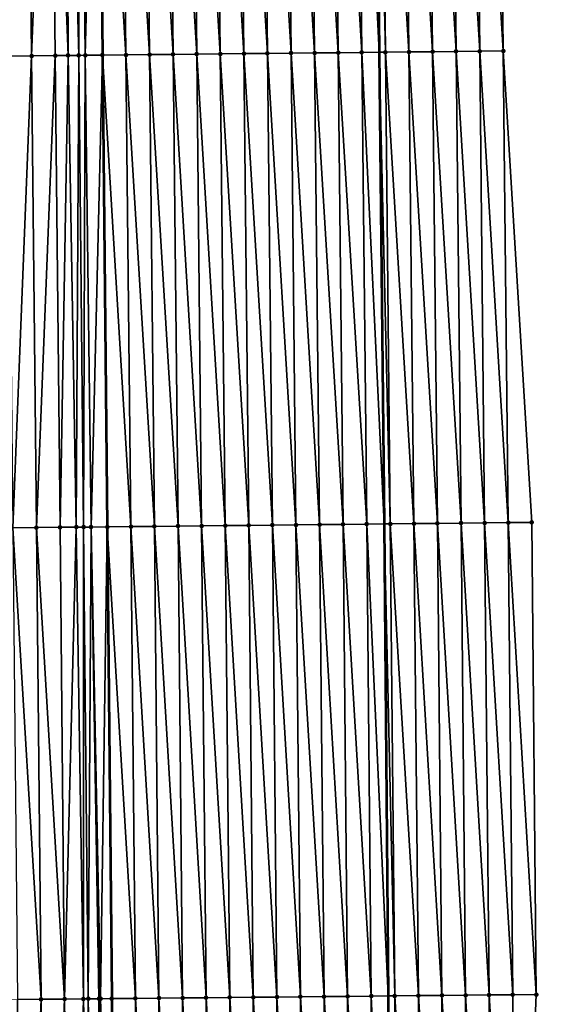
# Model space of a CAD drawing. Header units: feet. Extents: x 2007189 to 2022806, y 818621 to 837694.
# Tile 439 of 656: x 2011369 to 2011391, y 829627 to 829669. Entities that reach past the tile are written whole.
import ezdxf

# ---------------------------------------------------------------- set-up
doc = ezdxf.new("R2010")
doc.units = ezdxf.units.FT
doc.header["$MEASUREMENT"] = 0
for name, color, linetype, lineweight in [('EP_Travel Lane', 172, 'Continuous', 53), ('Road Shots', 141, 'Continuous', 100), ('Road X-Section', 40, 'Continuous', 13), ('STRIPING', 60, 'Continuous', 53)]:
    doc.layers.add(name, color=color, linetype=linetype, lineweight=lineweight)
doc.layers.add('I-77-MM17-21_SB-Surface-Border', color=7, linetype='Continuous')
doc.layers.add('I-77-MM17-21_SB-Surface-TIN', color=7, linetype='Continuous')

msp = doc.modelspace()

# ---------------------------------------------------------------- linework, layer by layer
at = {"layer": 'EP_Travel Lane'}
msp.add_polyline3d([(2011383.840350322, 829727.3083257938, 321.2095833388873), (2011384.046294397, 829707.3098052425, 321.0798829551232), (2011384.252239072, 829687.3112262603, 320.9597546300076), (2011384.458185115, 829667.3125146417, 320.861341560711), (2011384.66413178, 829647.3137424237, 320.772834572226), (2011384.838781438, 829627.3035505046, 320.6646976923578), (2011385.009499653, 829607.3046189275, 320.5464216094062), (2011385.180217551, 829587.3057245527, 320.4219689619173), (2011385.350935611, 829567.3068112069, 320.3006760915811), (2011385.521652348, 829547.3080527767, 320.1538172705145), (2011385.692371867, 829527.3089685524, 320.060701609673), (2011385.86308872, 829507.3101965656, 319.9160782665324), (2011386.033807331, 829487.3112186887, 319.8054262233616)], dxfattribs=at)
at = {"layer": 'I-77-MM17-21_SB-Surface-Border', "color": 3, "linetype": 'Continuous', "lineweight": -3}
msp.add_polyline3d([(2011389.094898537, 829727.3637545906, 321.0356763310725), (2011388.301867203, 829707.3547549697, 320.9294060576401), (2011389.508724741, 829687.3668422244, 320.7584985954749), (2011389.715640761, 829667.3681039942, 320.6660858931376), (2011390.922500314, 829647.3799964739, 320.5270523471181), (2011391.114963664, 829627.3647989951, 320.4269740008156), (2011390.305582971, 829607.3562467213, 320.3550680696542), (2011391.496105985, 829587.3673285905, 320.1880077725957), (2011390.686724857, 829567.3588220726, 320.1085422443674), (2011390.877294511, 829547.3602450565, 319.9629600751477), (2011391.067867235, 829527.3613457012, 319.8705599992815), (2011390.258485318, 829507.3529218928, 319.7774267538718), (2011391.449008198, 829487.3640178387, 319.6080889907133)], dxfattribs=at)
at = {"layer": 'I-77-MM17-21_SB-Surface-TIN', "color": 128, "linetype": 'Continuous', "lineweight": -3}
for points in [[(2011381.509168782, 829687.2825403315, 321.0096413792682), (2011382.716030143, 829667.2942580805, 320.8992093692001), (2011382.509114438, 829687.2929658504, 320.9966119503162)], [(2011382.509114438, 829687.2929658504, 320.9966119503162), (2011383.715975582, 829667.304704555, 320.8827515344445), (2011383.509059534, 829687.303445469, 320.9747295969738)], [(2011382.509114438, 829687.2929658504, 320.9966119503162), (2011382.716030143, 829667.2942580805, 320.8992093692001), (2011383.715975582, 829667.304704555, 320.8827515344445)], [(2011383.509059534, 829687.303445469, 320.9747295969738), (2011384.458185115, 829667.3125146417, 320.861341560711), (2011384.252239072, 829687.3112262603, 320.9597546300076)], [(2011383.509059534, 829687.303445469, 320.9747295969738), (2011383.715975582, 829667.304704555, 320.8827515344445), (2011384.458185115, 829667.3125146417, 320.861341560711)], [(2011384.50900474, 829687.3139144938, 320.9545808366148), (2011384.252239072, 829687.3112262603, 320.9597546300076), (2011384.715920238, 829667.3152267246, 320.8539068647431)], [(2011384.715920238, 829667.3152267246, 320.8539068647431), (2011384.252239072, 829687.3112262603, 320.9597546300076), (2011384.458185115, 829667.3125146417, 320.861341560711)], [(2011384.50900474, 829687.3139144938, 320.9545808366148), (2011385.715864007, 829667.3258346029, 320.8110366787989), (2011385.508948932, 829687.3244815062, 320.9183972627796)], [(2011384.50900474, 829687.3139144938, 320.9545808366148), (2011384.715920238, 829667.3152267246, 320.8539068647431), (2011385.715864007, 829667.3258346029, 320.8110366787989)], [(2011385.508948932, 829687.3244815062, 320.9183972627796), (2011386.715808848, 829667.3363389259, 320.7851124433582), (2011386.508893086, 829687.335052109, 320.8816261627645)], [(2011385.508948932, 829687.3244815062, 320.9183972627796), (2011385.715864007, 829667.3258346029, 320.8110366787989), (2011386.715808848, 829667.3363389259, 320.7851124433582)], [(2011386.508893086, 829687.335052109, 320.8816261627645), (2011387.715752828, 829667.3469264, 320.7455812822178), (2011387.508837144, 829687.3456321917, 320.8433037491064)], [(2011386.508893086, 829687.335052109, 320.8816261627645), (2011386.715808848, 829667.3363389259, 320.7851124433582), (2011387.715752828, 829667.3469264, 320.7455812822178)], [(2011387.508837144, 829687.3456321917, 320.8433037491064), (2011388.715696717, 829667.3575226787, 320.7046092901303), (2011388.508780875, 829687.3562436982, 320.7998390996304)], [(2011387.508837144, 829687.3456321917, 320.8433037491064), (2011387.715752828, 829667.3469264, 320.7455812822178), (2011388.715696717, 829667.3575226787, 320.7046092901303)], [(2011388.508780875, 829687.3562436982, 320.7998390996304), (2011389.715640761, 829667.3681039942, 320.6660858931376), (2011389.508724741, 829687.3668422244, 320.7584985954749)], [(2011388.508780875, 829687.3562436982, 320.7998390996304), (2011388.715696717, 829667.3575226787, 320.7046092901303), (2011389.715640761, 829667.3681039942, 320.6660858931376)], [(2011368.509868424, 829687.1476686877, 321.071003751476), (2011368.716784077, 829667.1489660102, 320.9727571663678), (2011369.509816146, 829687.1578945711, 321.0906429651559)], [(2011369.509816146, 829687.1578945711, 321.0906429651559), (2011368.716784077, 829667.1489660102, 320.9727571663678), (2011369.716731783, 829667.1591933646, 320.9921564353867)], [(2011369.509816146, 829687.1578945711, 321.0906429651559), (2011369.716731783, 829667.1591933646, 320.9921564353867), (2011370.509763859, 829687.1681212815, 321.1101468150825)], [(2011370.509763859, 829687.1681212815, 321.1101468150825), (2011369.716731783, 829667.1591933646, 320.9921564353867), (2011370.716679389, 829667.1694303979, 321.0099718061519)], [(2011370.509763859, 829687.1681212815, 321.1101468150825), (2011371.262133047, 829667.1750325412, 321.0167406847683), (2011371.187614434, 829687.1750657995, 321.1214089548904)], [(2011370.509763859, 829687.1681212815, 321.1101468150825), (2011370.716679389, 829667.1694303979, 321.0099718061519), (2011371.262133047, 829667.1750325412, 321.0167406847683)], [(2011371.187614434, 829687.1750657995, 321.1214089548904), (2011371.716626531, 829667.1797122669, 321.0204502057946), (2011371.509711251, 829687.1783790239, 321.1245725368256)], [(2011371.187614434, 829687.1750657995, 321.1214089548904), (2011371.262133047, 829667.1750325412, 321.0167406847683), (2011371.716626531, 829667.1797122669, 321.0204502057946)], [(2011371.509711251, 829687.1783790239, 321.1245725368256), (2011371.716626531, 829667.1797122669, 321.0204502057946), (2011371.782249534, 829687.1811929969, 321.1255266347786)], [(2011371.782249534, 829687.1811929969, 321.1255266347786), (2011371.716626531, 829667.1797122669, 321.0204502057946), (2011371.99428463, 829667.1825793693, 321.0213787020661)], [(2011371.782249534, 829687.1811929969, 321.1255266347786), (2011371.99428463, 829667.1825793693, 321.0213787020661), (2011372.50964999, 829687.1887438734, 321.1214584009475)], [(2011371.99428463, 829667.1825793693, 321.0213787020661), (2011372.71656545, 829667.1900599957, 321.0201384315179), (2011372.50964999, 829687.1887438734, 321.1214584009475)], [(2011373.509603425, 829687.1991467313, 321.1121500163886), (2011372.50964999, 829687.1887438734, 321.1214584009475), (2011373.716518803, 829667.2004705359, 321.0095737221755)], [(2011373.716518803, 829667.2004705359, 321.0095737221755), (2011372.50964999, 829687.1887438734, 321.1214584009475), (2011372.71656545, 829667.1900599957, 321.0201384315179)], [(2011373.509603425, 829687.1991467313, 321.1121500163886), (2011374.716464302, 829667.2109112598, 320.9940569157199), (2011374.509548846, 829687.2095949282, 321.0954095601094)], [(2011373.509603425, 829687.1991467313, 321.1121500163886), (2011373.716518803, 829667.2004705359, 321.0095737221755), (2011374.716464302, 829667.2109112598, 320.9940569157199)], [(2011374.509548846, 829687.2095949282, 321.0954095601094), (2011375.716410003, 829667.2213323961, 320.9817454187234), (2011375.509494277, 829687.2200422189, 321.0788173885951)], [(2011374.509548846, 829687.2095949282, 321.0954095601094), (2011374.716464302, 829667.2109112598, 320.9940569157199), (2011375.716410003, 829667.2213323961, 320.9817454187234)], [(2011375.509494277, 829687.2200422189, 321.0788173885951), (2011376.716355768, 829667.2317474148, 320.970435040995), (2011376.509440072, 829687.2304542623, 321.0679931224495)], [(2011375.509494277, 829687.2200422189, 321.0788173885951), (2011375.716410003, 829667.2213323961, 320.9817454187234), (2011376.716355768, 829667.2317474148, 320.970435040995)], [(2011376.509440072, 829687.2304542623, 321.0679931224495), (2011377.716301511, 829667.2421645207, 320.9587831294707), (2011377.509385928, 829687.2408604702, 321.0581238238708)], [(2011376.509440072, 829687.2304542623, 321.0679931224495), (2011376.716355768, 829667.2317474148, 320.970435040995), (2011377.716301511, 829667.2421645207, 320.9587831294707)], [(2011377.509385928, 829687.2408604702, 321.0581238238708), (2011378.716247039, 829667.2526023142, 320.9437458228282), (2011378.509331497, 829687.2512944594, 321.0437083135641)], [(2011377.509385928, 829687.2408604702, 321.0581238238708), (2011377.716301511, 829667.2421645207, 320.9587831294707), (2011378.716247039, 829667.2526023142, 320.9437458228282)], [(2011378.509331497, 829687.2512944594, 321.0437083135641), (2011379.716192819, 829667.2630159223, 320.9326662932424), (2011379.509277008, 829687.2617339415, 321.0283939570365)], [(2011378.509331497, 829687.2512944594, 321.0437083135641), (2011378.716247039, 829667.2526023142, 320.9437458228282), (2011379.716192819, 829667.2630159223, 320.9326662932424)], [(2011379.509277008, 829687.2617339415, 321.0283939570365), (2011380.716138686, 829667.2734210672, 320.9229716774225), (2011380.509222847, 829687.2721417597, 321.0182610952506)], [(2011379.509277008, 829687.2617339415, 321.0283939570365), (2011379.716192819, 829667.2630159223, 320.9326662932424), (2011380.716138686, 829667.2734210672, 320.9229716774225)], [(2011380.509222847, 829687.2721417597, 321.0182610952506), (2011381.71608446, 829667.2838350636, 320.9118286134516), (2011381.509168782, 829687.2825403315, 321.0096413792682)], [(2011380.509222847, 829687.2721417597, 321.0182610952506), (2011380.716138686, 829667.2734210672, 320.9229716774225), (2011381.71608446, 829667.2838350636, 320.9118286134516)], [(2011381.509168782, 829687.2825403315, 321.0096413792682), (2011381.71608446, 829667.2838350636, 320.9118286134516), (2011382.716030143, 829667.2942580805, 320.8992093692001)], [(2011378.923162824, 829647.2538868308, 320.8475963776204), (2011378.716247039, 829667.2526023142, 320.9437458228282), (2011377.716301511, 829667.2421645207, 320.9587831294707)], [(2011379.923108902, 829647.2642716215, 320.8412325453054), (2011379.716192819, 829667.2630159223, 320.9326662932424), (2011378.716247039, 829667.2526023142, 320.9437458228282)], [(2011378.923162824, 829647.2538868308, 320.8475963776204), (2011379.923108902, 829647.2642716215, 320.8412325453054), (2011378.716247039, 829667.2526023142, 320.9437458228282)], [(2011380.923054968, 829647.2746575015, 320.834690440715), (2011380.716138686, 829667.2734210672, 320.9229716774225), (2011379.716192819, 829667.2630159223, 320.9326662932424)], [(2011379.923108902, 829647.2642716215, 320.8412325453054), (2011380.923054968, 829647.2746575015, 320.834690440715), (2011379.716192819, 829667.2630159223, 320.9326662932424)], [(2011381.923000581, 829647.2850871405, 320.8209875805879), (2011381.71608446, 829667.2838350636, 320.9118286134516), (2011380.716138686, 829667.2734210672, 320.9229716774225)], [(2011380.923054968, 829647.2746575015, 320.834690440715), (2011381.923000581, 829647.2850871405, 320.8209875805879), (2011380.716138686, 829667.2734210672, 320.9229716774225)], [(2011382.922946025, 829647.295533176, 320.8046015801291), (2011382.716030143, 829667.2942580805, 320.8992093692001), (2011381.71608446, 829667.2838350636, 320.9118286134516)], [(2011381.923000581, 829647.2850871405, 320.8209875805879), (2011382.922946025, 829647.295533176, 320.8046015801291), (2011381.71608446, 829667.2838350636, 320.9118286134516)], [(2011383.922891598, 829647.3059666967, 320.790263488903), (2011383.715975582, 829667.304704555, 320.8827515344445), (2011382.716030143, 829667.2942580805, 320.8992093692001)], [(2011382.922946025, 829647.295533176, 320.8046015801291), (2011383.922891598, 829647.3059666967, 320.790263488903), (2011382.716030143, 829667.2942580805, 320.8992093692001)], [(2011383.715975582, 829667.304704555, 320.8827515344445), (2011384.66413178, 829647.3137424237, 320.772834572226), (2011384.458185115, 829667.3125146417, 320.861341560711)], [(2011383.922891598, 829647.3059666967, 320.790263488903), (2011384.66413178, 829647.3137424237, 320.772834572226), (2011383.715975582, 829667.304704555, 320.8827515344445)], [(2011384.922836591, 829647.3164562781, 320.7667515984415), (2011384.715920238, 829667.3152267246, 320.8539068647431), (2011384.458185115, 829667.3125146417, 320.861341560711)], [(2011384.922836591, 829647.3164562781, 320.7667515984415), (2011384.458185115, 829667.3125146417, 320.861341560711), (2011384.66413178, 829647.3137424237, 320.772834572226)], [(2011385.922780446, 829647.327055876, 320.7252364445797), (2011385.715864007, 829667.3258346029, 320.8110366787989), (2011384.715920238, 829667.3152267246, 320.8539068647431)], [(2011384.922836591, 829647.3164562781, 320.7667515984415), (2011385.922780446, 829647.327055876, 320.7252364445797), (2011384.715920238, 829667.3152267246, 320.8539068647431)], [(2011386.922724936, 829647.3375941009, 320.6937644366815), (2011386.715808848, 829667.3363389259, 320.7851124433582), (2011385.715864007, 829667.3258346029, 320.8110366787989)], [(2011385.922780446, 829647.327055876, 320.7252364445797), (2011386.922724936, 829647.3375941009, 320.6937644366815), (2011385.715864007, 829667.3258346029, 320.8110366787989)], [(2011387.922668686, 829647.3482038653, 320.6505856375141), (2011387.715752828, 829667.3469264, 320.7455812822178), (2011386.715808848, 829667.3363389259, 320.7851124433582)], [(2011386.922724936, 829647.3375941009, 320.6937644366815), (2011387.922668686, 829647.3482038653, 320.6505856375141), (2011386.715808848, 829667.3363389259, 320.7851124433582)], [(2011388.922612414, 829647.3588156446, 320.6070770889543), (2011388.715696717, 829667.3575226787, 320.7046092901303), (2011387.715752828, 829667.3469264, 320.7455812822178)], [(2011387.922668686, 829647.3482038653, 320.6505856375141), (2011388.922612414, 829647.3588156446, 320.6070770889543), (2011387.715752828, 829667.3469264, 320.7455812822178)], [(2011389.922556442, 829647.3693985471, 320.568294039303), (2011389.715640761, 829667.3681039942, 320.6660858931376), (2011388.715696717, 829667.3575226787, 320.7046092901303)], [(2011388.922612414, 829647.3588156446, 320.6070770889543), (2011389.922556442, 829647.3693985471, 320.568294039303), (2011388.715696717, 829667.3575226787, 320.7046092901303)], [(2011389.922556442, 829647.3693985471, 320.568294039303), (2011390.922500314, 829647.3799964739, 320.5270523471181), (2011389.715640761, 829667.3681039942, 320.6660858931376)], [(2011368.923699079, 829647.1503261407, 320.864234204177), (2011369.716731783, 829667.1591933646, 320.9921564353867), (2011368.716784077, 829667.1489660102, 320.9727571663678)], [(2011368.923699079, 829647.1503261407, 320.864234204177), (2011369.923646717, 829647.1605600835, 320.8825552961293), (2011369.716731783, 829667.1591933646, 320.9921564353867)], [(2011369.923646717, 829647.1605600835, 320.8825552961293), (2011370.716679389, 829667.1694303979, 321.0099718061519), (2011369.716731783, 829667.1591933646, 320.9921564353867)], [(2011369.923646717, 829647.1605600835, 320.8825552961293), (2011370.923594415, 829647.1707882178, 320.9018268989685), (2011370.716679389, 829667.1694303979, 321.0099718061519)], [(2011370.923594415, 829647.1707882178, 320.9018268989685), (2011371.262133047, 829667.1750325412, 321.0167406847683), (2011370.716679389, 829667.1694303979, 321.0099718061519)], [(2011370.923594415, 829647.1707882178, 320.9018268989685), (2011371.610481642, 829647.1778216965, 320.9138318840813), (2011371.262133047, 829667.1750325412, 321.0167406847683)], [(2011371.610481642, 829647.1778216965, 320.9138318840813), (2011371.716626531, 829667.1797122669, 321.0204502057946), (2011371.262133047, 829667.1750325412, 321.0167406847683)], [(2011371.610481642, 829647.1778216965, 320.9138318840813), (2011371.923541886, 829647.1810383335, 320.9175014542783), (2011371.716626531, 829667.1797122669, 321.0204502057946)], [(2011371.923541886, 829647.1810383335, 320.9175014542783), (2011371.99428463, 829667.1825793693, 321.0213787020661), (2011371.716626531, 829667.1797122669, 321.0204502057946)], [(2011371.923541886, 829647.1810383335, 320.9175014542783), (2011372.235686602, 829647.1842587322, 320.9190055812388), (2011371.99428463, 829667.1825793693, 321.0213787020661)], [(2011372.235686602, 829647.1842587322, 320.9190055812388), (2011372.71656545, 829667.1900599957, 321.0201384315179), (2011371.99428463, 829667.1825793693, 321.0213787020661)], [(2011372.235686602, 829647.1842587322, 320.9190055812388), (2011372.923480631, 829647.1914030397, 320.9144114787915), (2011372.71656545, 829667.1900599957, 321.0201384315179)], [(2011373.92343397, 829647.2018147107, 320.903661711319), (2011373.716518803, 829667.2004705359, 321.0095737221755), (2011372.71656545, 829667.1900599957, 321.0201384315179)], [(2011373.92343397, 829647.2018147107, 320.903661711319), (2011372.71656545, 829667.1900599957, 321.0201384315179), (2011372.923480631, 829647.1914030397, 320.9144114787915)], [(2011374.923379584, 829647.2122443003, 320.8899669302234), (2011374.716464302, 829667.2109112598, 320.9940569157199), (2011373.716518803, 829667.2004705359, 321.0095737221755)], [(2011373.92343397, 829647.2018147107, 320.903661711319), (2011374.923379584, 829647.2122443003, 320.8899669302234), (2011373.716518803, 829667.2004705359, 321.0095737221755)], [(2011375.923325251, 829647.2226687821, 320.8771079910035), (2011375.716410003, 829667.2213323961, 320.9817454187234), (2011374.716464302, 829667.2109112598, 320.9940569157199)], [(2011374.923379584, 829647.2122443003, 320.8899669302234), (2011375.923325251, 829647.2226687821, 320.8771079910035), (2011374.716464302, 829667.2109112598, 320.9940569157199)], [(2011376.923271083, 829647.2330773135, 320.8668591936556), (2011376.716355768, 829667.2317474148, 320.970435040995), (2011375.716410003, 829667.2213323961, 320.9817454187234)], [(2011375.923325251, 829647.2226687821, 320.8771079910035), (2011376.923271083, 829647.2330773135, 320.8668591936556), (2011375.716410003, 829667.2213323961, 320.9817454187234)], [(2011377.923217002, 829647.2434774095, 320.8579907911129), (2011377.716301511, 829667.2421645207, 320.9587831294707), (2011376.716355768, 829667.2317474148, 320.970435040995)], [(2011376.923271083, 829647.2330773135, 320.8668591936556), (2011377.923217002, 829647.2434774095, 320.8579907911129), (2011376.716355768, 829667.2317474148, 320.970435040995)], [(2011377.923217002, 829647.2434774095, 320.8579907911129), (2011378.923162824, 829647.2538868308, 320.8475963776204), (2011377.716301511, 829667.2421645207, 320.9587831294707)], [(2011376.115664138, 829627.2198233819, 320.7641520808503), (2011375.923325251, 829647.2226687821, 320.8771079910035), (2011374.923379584, 829647.2122443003, 320.8899669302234)], [(2011377.115618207, 829627.229408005, 320.7549342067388), (2011376.923271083, 829647.2330773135, 320.8668591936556), (2011375.923325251, 829647.2226687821, 320.8771079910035)], [(2011376.115664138, 829627.2198233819, 320.7641520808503), (2011377.115618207, 829627.229408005, 320.7549342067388), (2011375.923325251, 829647.2226687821, 320.8771079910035)], [(2011378.115572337, 829627.2389860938, 320.7467938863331), (2011377.923217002, 829647.2434774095, 320.8579907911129), (2011376.923271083, 829647.2330773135, 320.8668591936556)], [(2011377.115618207, 829627.229408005, 320.7549342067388), (2011378.115572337, 829627.2389860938, 320.7467938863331), (2011376.923271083, 829647.2330773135, 320.8668591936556)], [(2011379.115526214, 829627.2485907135, 320.7342786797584), (2011378.923162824, 829647.2538868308, 320.8475963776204), (2011377.923217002, 829647.2434774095, 320.8579907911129)], [(2011378.115572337, 829627.2389860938, 320.7467938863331), (2011379.115526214, 829627.2485907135, 320.7342786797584), (2011377.923217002, 829647.2434774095, 320.8579907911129)], [(2011380.115480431, 829627.2581597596, 320.727629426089), (2011379.923108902, 829647.2642716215, 320.8412325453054), (2011378.923162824, 829647.2538868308, 320.8475963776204)], [(2011379.115526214, 829627.2485907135, 320.7342786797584), (2011380.115480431, 829627.2581597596, 320.727629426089), (2011378.923162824, 829647.2538868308, 320.8475963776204)], [(2011381.115434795, 829627.2677132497, 320.723545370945), (2011380.923054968, 829647.2746575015, 320.834690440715), (2011379.923108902, 829647.2642716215, 320.8412325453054)], [(2011380.115480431, 829627.2581597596, 320.727629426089), (2011381.115434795, 829627.2677132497, 320.723545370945), (2011379.923108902, 829647.2642716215, 320.8412325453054)], [(2011382.11538875, 829627.2773098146, 320.7123583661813), (2011381.923000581, 829647.2850871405, 320.8209875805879), (2011380.923054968, 829647.2746575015, 320.834690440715)], [(2011381.115434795, 829627.2677132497, 320.723545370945), (2011382.11538875, 829627.2773098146, 320.7123583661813), (2011380.923054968, 829647.2746575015, 320.834690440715)], [(2011383.115342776, 829627.2868987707, 320.7024260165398), (2011382.922946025, 829647.295533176, 320.8046015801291), (2011381.923000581, 829647.2850871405, 320.8209875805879)], [(2011382.11538875, 829627.2773098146, 320.7123583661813), (2011383.115342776, 829627.2868987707, 320.7024260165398), (2011381.923000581, 829647.2850871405, 320.8209875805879)], [(2011384.115296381, 829627.2965320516, 320.6851846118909), (2011383.922891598, 829647.3059666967, 320.790263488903), (2011382.922946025, 829647.295533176, 320.8046015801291)], [(2011383.115342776, 829627.2868987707, 320.7024260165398), (2011384.115296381, 829627.2965320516, 320.6851846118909), (2011382.922946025, 829647.295533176, 320.8046015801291)], [(2011383.922891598, 829647.3059666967, 320.790263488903), (2011384.838781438, 829627.3035505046, 320.6646976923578), (2011384.66413178, 829647.3137424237, 320.772834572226)], [(2011384.115296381, 829627.2965320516, 320.6851846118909), (2011384.838781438, 829627.3035505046, 320.6646976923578), (2011383.922891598, 829647.3059666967, 320.790263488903)], [(2011385.115249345, 829627.3062324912, 320.6568689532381), (2011384.922836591, 829647.3164562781, 320.7667515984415), (2011384.66413178, 829647.3137424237, 320.772834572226)], [(2011385.115249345, 829627.3062324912, 320.6568689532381), (2011384.66413178, 829647.3137424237, 320.772834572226), (2011384.838781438, 829627.3035505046, 320.6646976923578)], [(2011386.115201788, 829627.3159875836, 320.6195411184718), (2011385.922780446, 829647.327055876, 320.7252364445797), (2011384.922836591, 829647.3164562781, 320.7667515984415)], [(2011385.115249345, 829627.3062324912, 320.6568689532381), (2011386.115201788, 829627.3159875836, 320.6195411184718), (2011384.922836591, 829647.3164562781, 320.7667515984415)], [(2011387.115154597, 829627.3257044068, 320.5885237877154), (2011386.922724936, 829647.3375941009, 320.6937644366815), (2011385.922780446, 829647.327055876, 320.7252364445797)], [(2011386.115201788, 829627.3159875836, 320.6195411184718), (2011387.115154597, 829627.3257044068, 320.5885237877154), (2011385.922780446, 829647.327055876, 320.7252364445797)], [(2011388.115106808, 829627.3354838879, 320.5471743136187), (2011387.922668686, 829647.3482038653, 320.6505856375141), (2011386.922724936, 829647.3375941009, 320.6937644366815)], [(2011387.115154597, 829627.3257044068, 320.5885237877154), (2011388.115106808, 829627.3354838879, 320.5471743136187), (2011386.922724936, 829647.3375941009, 320.6937644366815)], [(2011389.115059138, 829627.3452508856, 320.5078833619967), (2011388.922612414, 829647.3588156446, 320.6070770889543), (2011387.922668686, 829647.3482038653, 320.6505856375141)], [(2011388.115106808, 829627.3354838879, 320.5471743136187), (2011389.115059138, 829627.3452508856, 320.5078833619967), (2011387.922668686, 829647.3482038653, 320.6505856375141)], [(2011390.115011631, 829627.3550008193, 320.4714061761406), (2011389.922556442, 829647.3693985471, 320.568294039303), (2011388.922612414, 829647.3588156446, 320.6070770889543)], [(2011389.115059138, 829627.3452508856, 320.5078833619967), (2011390.115011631, 829627.3550008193, 320.4714061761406), (2011388.922612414, 829647.3588156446, 320.6070770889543)], [(2011391.114963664, 829627.3647989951, 320.4269740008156), (2011390.922500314, 829647.3799964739, 320.5270523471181), (2011389.922556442, 829647.3693985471, 320.568294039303)], [(2011390.115011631, 829627.3550008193, 320.4714061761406), (2011391.114963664, 829627.3647989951, 320.4269740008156), (2011389.922556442, 829647.3693985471, 320.568294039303)], [(2011370.115936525, 829627.1626520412, 320.7639878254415), (2011369.923646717, 829647.1605600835, 320.8825552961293), (2011368.923699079, 829647.1503261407, 320.864234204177)], [(2011369.115980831, 829627.153238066, 320.7450662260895), (2011370.115936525, 829627.1626520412, 320.7639878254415), (2011368.923699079, 829647.1503261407, 320.864234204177)], [(2011371.115892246, 829627.1720631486, 320.7833823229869), (2011370.923594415, 829647.1707882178, 320.9018268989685), (2011369.923646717, 829647.1605600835, 320.8825552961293)], [(2011370.115936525, 829627.1626520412, 320.7639878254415), (2011371.115892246, 829627.1720631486, 320.7833823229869), (2011369.923646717, 829647.1605600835, 320.8825552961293)], [(2011371.115892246, 829627.1720631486, 320.7833823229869), (2011371.610481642, 829647.1778216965, 320.9138318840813), (2011370.923594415, 829647.1707882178, 320.9018268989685)], [(2011371.115892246, 829627.1720631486, 320.7833823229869), (2011371.914038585, 829627.179577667, 320.7984100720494), (2011371.610481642, 829647.1778216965, 320.9138318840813)], [(2011371.914038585, 829627.179577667, 320.7984100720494), (2011371.923541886, 829647.1810383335, 320.9175014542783), (2011371.610481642, 829647.1778216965, 320.9138318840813)], [(2011371.914038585, 829627.179577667, 320.7984100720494), (2011372.115847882, 829627.1814832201, 320.8012986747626), (2011371.923541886, 829647.1810383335, 320.9175014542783)], [(2011372.115847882, 829627.1814832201, 320.8012986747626), (2011372.235686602, 829647.1842587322, 320.9190055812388), (2011371.923541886, 829647.1810383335, 320.9175014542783)], [(2011372.115847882, 829627.1814832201, 320.8012986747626), (2011372.572009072, 829627.1858097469, 320.8046464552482), (2011372.235686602, 829647.1842587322, 320.9190055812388)], [(2011372.640863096, 829627.1864652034, 320.8047559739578), (2011372.923480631, 829647.1914030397, 320.9144114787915), (2011372.235686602, 829647.1842587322, 320.9190055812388)], [(2011372.572009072, 829627.1858097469, 320.8046464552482), (2011372.640863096, 829627.1864652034, 320.8047559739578), (2011372.235686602, 829647.1842587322, 320.9190055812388)], [(2011372.640863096, 829627.1864652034, 320.8047559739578), (2011373.115794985, 829627.1910045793, 320.8025009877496), (2011372.923480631, 829647.1914030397, 320.9144114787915)], [(2011374.115756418, 829627.2006105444, 320.789775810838), (2011373.92343397, 829647.2018147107, 320.903661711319), (2011372.923480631, 829647.1914030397, 320.9144114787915)], [(2011374.115756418, 829627.2006105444, 320.789775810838), (2011372.923480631, 829647.1914030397, 320.9144114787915), (2011373.115794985, 829627.1910045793, 320.8025009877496)], [(2011375.115710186, 829627.2102266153, 320.775372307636), (2011374.923379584, 829647.2122443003, 320.8899669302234), (2011373.92343397, 829647.2018147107, 320.903661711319)], [(2011374.115756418, 829627.2006105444, 320.789775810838), (2011375.115710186, 829627.2102266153, 320.775372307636), (2011373.92343397, 829647.2018147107, 320.903661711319)], [(2011375.115710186, 829627.2102266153, 320.775372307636), (2011376.115664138, 829627.2198233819, 320.7641520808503), (2011374.923379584, 829647.2122443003, 320.8899669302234)], [(2011371.399370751, 829607.1742189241, 320.6629679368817), (2011371.914038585, 829627.179577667, 320.7984100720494), (2011371.115892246, 829627.1720631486, 320.7833823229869)], [(2011371.399370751, 829607.1742189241, 320.6629679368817), (2011372.306418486, 829607.1828064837, 320.6721762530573), (2011371.914038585, 829627.179577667, 320.7984100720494)], [(2011372.306418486, 829607.1828064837, 320.6721762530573), (2011372.115847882, 829627.1814832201, 320.8012986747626), (2011371.914038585, 829627.179577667, 320.7984100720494)], [(2011372.525796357, 829607.1848943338, 320.6726111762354), (2011372.572009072, 829627.1858097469, 320.8046464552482), (2011372.115847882, 829627.1814832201, 320.8012986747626)], [(2011372.306418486, 829607.1828064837, 320.6721762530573), (2011372.351613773, 829607.1832361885, 320.6723359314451), (2011372.115847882, 829627.1814832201, 320.8012986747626)], [(2011372.351613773, 829607.1832361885, 320.6723359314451), (2011372.525796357, 829607.1848943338, 320.6726111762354), (2011372.115847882, 829627.1814832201, 320.8012986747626)], [(2011372.525796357, 829607.1848943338, 320.6726111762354), (2011373.306365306, 829607.1923574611, 320.6684961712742), (2011372.640863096, 829627.1864652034, 320.8047559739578)], [(2011372.525796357, 829607.1848943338, 320.6726111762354), (2011372.640863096, 829627.1864652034, 320.8047559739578), (2011372.572009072, 829627.1858097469, 320.8046464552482)], [(2011372.640863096, 829627.1864652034, 320.8047559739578), (2011373.306365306, 829607.1923574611, 320.6684961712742), (2011373.115794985, 829627.1910045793, 320.8025009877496)], [(2011374.306326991, 829607.2019369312, 320.6601414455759), (2011374.115756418, 829627.2006105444, 320.789775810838), (2011373.115794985, 829627.1910045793, 320.8025009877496)], [(2011374.306326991, 829607.2019369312, 320.6601414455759), (2011373.115794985, 829627.1910045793, 320.8025009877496), (2011373.306365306, 829607.1923574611, 320.6684961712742)], [(2011375.306281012, 829607.2115265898, 320.6500948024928), (2011375.115710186, 829627.2102266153, 320.775372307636), (2011374.115756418, 829627.2006105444, 320.789775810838)], [(2011374.306326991, 829607.2019369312, 320.6601414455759), (2011375.306281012, 829607.2115265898, 320.6500948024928), (2011374.115756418, 829627.2006105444, 320.789775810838)], [(2011376.306234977, 829607.2211219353, 320.6391103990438), (2011376.115664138, 829627.2198233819, 320.7641520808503), (2011375.115710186, 829627.2102266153, 320.775372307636)], [(2011375.306281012, 829607.2115265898, 320.6500948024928), (2011376.306234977, 829607.2211219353, 320.6391103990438), (2011375.115710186, 829627.2102266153, 320.775372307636)], [(2011377.306189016, 829607.230709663, 320.6293821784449), (2011377.115618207, 829627.229408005, 320.7549342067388), (2011376.115664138, 829627.2198233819, 320.7641520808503)], [(2011376.306234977, 829607.2211219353, 320.6391103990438), (2011377.306189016, 829607.230709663, 320.6293821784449), (2011376.115664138, 829627.2198233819, 320.7641520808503)], [(2011378.306142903, 829607.2403132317, 320.6170417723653), (2011378.115572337, 829627.2389860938, 320.7467938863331), (2011377.115618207, 829627.229408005, 320.7549342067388)], [(2011377.306189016, 829607.230709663, 320.6293821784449), (2011378.306142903, 829607.2403132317, 320.6170417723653), (2011377.115618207, 829627.229408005, 320.7549342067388)], [(2011379.306097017, 829607.2498930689, 320.608614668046), (2011379.115526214, 829627.2485907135, 320.7342786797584), (2011378.115572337, 829627.2389860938, 320.7467938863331)], [(2011378.306142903, 829607.2403132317, 320.6170417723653), (2011379.306097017, 829607.2498930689, 320.608614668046), (2011378.115572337, 829627.2389860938, 320.7467938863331)], [(2011380.30605131, 829607.2594541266, 320.6032842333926), (2011380.115480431, 829627.2581597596, 320.727629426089), (2011379.115526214, 829627.2485907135, 320.7342786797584)], [(2011379.306097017, 829607.2498930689, 320.608614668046), (2011380.30605131, 829607.2594541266, 320.6032842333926), (2011379.115526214, 829627.2485907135, 320.7342786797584)], [(2011381.306005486, 829607.2690273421, 320.5959490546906), (2011381.115434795, 829627.2677132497, 320.723545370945), (2011380.115480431, 829627.2581597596, 320.727629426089)], [(2011380.30605131, 829607.2594541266, 320.6032842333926), (2011381.306005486, 829607.2690273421, 320.5959490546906), (2011380.115480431, 829627.2581597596, 320.727629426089)], [(2011382.305959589, 829607.2786083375, 320.5873309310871), (2011382.11538875, 829627.2773098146, 320.7123583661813), (2011381.115434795, 829627.2677132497, 320.723545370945)], [(2011381.306005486, 829607.2690273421, 320.5959490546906), (2011382.305959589, 829607.2786083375, 320.5873309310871), (2011381.115434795, 829627.2677132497, 320.723545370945)], [(2011383.305913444, 829607.2882152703, 320.574435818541), (2011383.115342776, 829627.2868987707, 320.7024260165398), (2011382.11538875, 829627.2773098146, 320.7123583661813)], [(2011382.305959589, 829607.2786083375, 320.5873309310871), (2011383.305913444, 829607.2882152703, 320.574435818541), (2011382.11538875, 829627.2773098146, 320.7123583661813)], [(2011384.305867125, 829607.2978405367, 320.5585175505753), (2011384.115296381, 829627.2965320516, 320.6851846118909), (2011383.115342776, 829627.2868987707, 320.7024260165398)], [(2011383.305913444, 829607.2882152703, 320.574435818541), (2011384.305867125, 829607.2978405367, 320.5585175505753), (2011383.115342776, 829627.2868987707, 320.7024260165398)], [(2011384.115296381, 829627.2965320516, 320.6851846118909), (2011385.009499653, 829607.3046189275, 320.5464216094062), (2011384.838781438, 829627.3035505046, 320.6646976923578)], [(2011384.305867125, 829607.2978405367, 320.5585175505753), (2011385.009499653, 829607.3046189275, 320.5464216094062), (2011384.115296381, 829627.2965320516, 320.6851846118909)], [(2011385.305820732, 829607.3074735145, 320.5413276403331), (2011385.115249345, 829627.3062324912, 320.6568689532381), (2011384.838781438, 829627.3035505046, 320.6646976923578)], [(2011385.305820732, 829607.3074735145, 320.5413276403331), (2011384.838781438, 829627.3035505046, 320.6646976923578), (2011385.009499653, 829607.3046189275, 320.5464216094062)], [(2011386.305772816, 829607.3172663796, 320.497772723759), (2011386.115201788, 829627.3159875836, 320.6195411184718), (2011385.115249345, 829627.3062324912, 320.6568689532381)], [(2011385.305820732, 829607.3074735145, 320.5413276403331), (2011386.305772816, 829607.3172663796, 320.497772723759), (2011385.115249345, 829627.3062324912, 320.6568689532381)], [(2011387.305725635, 829607.3269820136, 320.4669530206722), (2011387.115154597, 829627.3257044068, 320.5885237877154), (2011386.115201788, 829627.3159875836, 320.6195411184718)], [(2011386.305772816, 829607.3172663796, 320.497772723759), (2011387.305725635, 829607.3269820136, 320.4669530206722), (2011386.115201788, 829627.3159875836, 320.6195411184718)], [(2011388.305678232, 829607.3367210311, 320.4322774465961), (2011388.115106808, 829627.3354838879, 320.5471743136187), (2011387.115154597, 829627.3257044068, 320.5885237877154)], [(2011387.305725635, 829607.3269820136, 320.4669530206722), (2011388.305678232, 829607.3367210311, 320.4322774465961), (2011387.115154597, 829627.3257044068, 320.5885237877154)], [(2011389.305630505, 829607.3464940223, 320.391999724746), (2011389.115059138, 829627.3452508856, 320.5078833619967), (2011388.115106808, 829627.3354838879, 320.5471743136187)], [(2011388.305678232, 829607.3367210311, 320.4322774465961), (2011389.305630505, 829607.3464940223, 320.391999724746), (2011388.115106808, 829627.3354838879, 320.5471743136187)], [(2011390.305582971, 829607.3562467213, 320.3550680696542), (2011390.115011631, 829627.3550008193, 320.4714061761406), (2011389.115059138, 829627.3452508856, 320.5078833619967)], [(2011389.305630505, 829607.3464940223, 320.391999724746), (2011390.305582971, 829607.3562467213, 320.3550680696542), (2011389.115059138, 829627.3452508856, 320.5078833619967)], [(2011390.305582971, 829607.3562467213, 320.3550680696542), (2011391.114963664, 829627.3647989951, 320.4269740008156), (2011390.115011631, 829627.3550008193, 320.4714061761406)], [(2011368.306596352, 829607.1450831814, 320.6075980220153), (2011369.306551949, 829607.1545073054, 320.6248476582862), (2011369.115980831, 829627.153238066, 320.7450662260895)], [(2011369.306551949, 829607.1545073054, 320.6248476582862), (2011370.115936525, 829627.1626520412, 320.7639878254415), (2011369.115980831, 829627.153238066, 320.7450662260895)], [(2011369.306551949, 829607.1545073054, 320.6248476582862), (2011370.306507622, 829607.1639235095, 320.6434032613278), (2011370.115936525, 829627.1626520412, 320.7639878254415)], [(2011370.306507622, 829607.1639235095, 320.6434032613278), (2011371.115892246, 829627.1720631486, 320.7833823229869), (2011370.115936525, 829627.1626520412, 320.7639878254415)], [(2011370.306507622, 829607.1639235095, 320.6434032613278), (2011371.306463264, 829607.1733429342, 320.6614277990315), (2011371.115892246, 829627.1720631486, 320.7833823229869)], [(2011371.306463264, 829607.1733429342, 320.6614277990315), (2011371.399370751, 829607.1742189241, 320.6629679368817), (2011371.115892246, 829627.1720631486, 320.7833823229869)]]:
    msp.add_3dface(points, dxfattribs=at)
at = {"layer": 'Road Shots', "lineweight": 100}
for p in [(2011378.716247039, 829667.2526023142, 320.9437458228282), (2011379.716192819, 829667.2630159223, 320.9326662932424), (2011380.716138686, 829667.2734210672, 320.9229716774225), (2011381.71608446, 829667.2838350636, 320.9118286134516), (2011382.716030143, 829667.2942580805, 320.8992093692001), (2011383.715975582, 829667.304704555, 320.8827515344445), (2011384.715920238, 829667.3152267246, 320.8539068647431), (2011385.715864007, 829667.3258346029, 320.8110366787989), (2011386.715808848, 829667.3363389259, 320.7851124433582), (2011387.715752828, 829667.3469264, 320.7455812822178), (2011388.715696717, 829667.3575226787, 320.7046092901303), (2011389.715640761, 829667.3681039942, 320.6660858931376), (2011369.716731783, 829667.1591933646, 320.9921564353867), (2011370.716679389, 829667.1694303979, 321.0099718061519), (2011371.262133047, 829667.1750325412, 321.0167406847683), (2011371.716626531, 829667.1797122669, 321.0204502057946), (2011371.99428463, 829667.1825793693, 321.0213787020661), (2011371.99428463, 829667.1825793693, 321.0213787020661), (2011372.716572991, 829667.190060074, 321.0201384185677), (2011373.716518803, 829667.2004705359, 321.0095737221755), (2011374.716464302, 829667.2109112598, 320.9940569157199), (2011375.716410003, 829667.2213323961, 320.9817454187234), (2011376.716355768, 829667.2317474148, 320.970435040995), (2011377.716301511, 829667.2421645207, 320.9587831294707), (2011375.923325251, 829647.2226687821, 320.8771079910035), (2011376.923271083, 829647.2330773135, 320.8668591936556), (2011377.923217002, 829647.2434774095, 320.8579907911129), (2011378.923162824, 829647.2538868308, 320.8475963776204), (2011379.923108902, 829647.2642716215, 320.8412325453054), (2011380.923054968, 829647.2746575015, 320.834690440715), (2011381.923000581, 829647.2850871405, 320.8209875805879), (2011382.922946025, 829647.295533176, 320.8046015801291), (2011383.922891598, 829647.3059666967, 320.790263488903), (2011384.922836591, 829647.3164562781, 320.7667515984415), (2011385.922780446, 829647.327055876, 320.7252364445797), (2011386.922724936, 829647.3375941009, 320.6937644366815), (2011387.922668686, 829647.3482038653, 320.6505856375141), (2011388.922612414, 829647.3588156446, 320.6070770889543), (2011389.922556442, 829647.3693985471, 320.568294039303), (2011390.922500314, 829647.3799964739, 320.5270523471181), (2011369.923646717, 829647.1605600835, 320.8825552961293), (2011370.923594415, 829647.1707882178, 320.9018268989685), (2011371.610481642, 829647.1778216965, 320.9138318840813), (2011371.923541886, 829647.1810383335, 320.9175014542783), (2011372.235686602, 829647.1842587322, 320.9190055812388), (2011372.235686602, 829647.1842587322, 320.9190055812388), (2011372.92348817, 829647.1914031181, 320.9144114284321), (2011373.92343397, 829647.2018147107, 320.903661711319), (2011374.923379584, 829647.2122443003, 320.8899669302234), (2011371.914038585, 829627.179577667, 320.7984100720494), (2011372.115847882, 829627.1814832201, 320.8012986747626), (2011372.572009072, 829627.1858097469, 320.8046464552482), (2011372.640863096, 829627.1864652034, 320.8047559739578), (2011373.115802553, 829627.1910046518, 320.8025009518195), (2011374.115756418, 829627.2006105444, 320.789775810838), (2011375.115710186, 829627.2102266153, 320.775372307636), (2011376.115664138, 829627.2198233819, 320.7641520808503), (2011377.115618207, 829627.229408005, 320.7549342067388), (2011378.115572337, 829627.2389860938, 320.7467938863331), (2011379.115526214, 829627.2485907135, 320.7342786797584), (2011380.115480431, 829627.2581597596, 320.727629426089), (2011381.115434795, 829627.2677132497, 320.723545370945), (2011382.11538875, 829627.2773098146, 320.7123583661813), (2011383.115342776, 829627.2868987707, 320.7024260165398), (2011384.115296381, 829627.2965320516, 320.6851846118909), (2011385.115249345, 829627.3062324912, 320.6568689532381), (2011386.115201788, 829627.3159875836, 320.6195411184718), (2011387.115154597, 829627.3257044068, 320.5885237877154), (2011388.115106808, 829627.3354838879, 320.5471743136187), (2011389.115059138, 829627.3452508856, 320.5078833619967), (2011390.115011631, 829627.3550008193, 320.4714061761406), (2011391.114963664, 829627.3647989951, 320.4269740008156), (2011370.115936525, 829627.1626520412, 320.7639878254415), (2011371.115892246, 829627.1720631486, 320.7833823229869)]:
    msp.add_point(p, dxfattribs=at)
at = {"layer": 'Road X-Section', "extrusion": (-0.01034570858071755, 0.9999278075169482, 0.006111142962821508), "elevation": 808800.1801526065, "flags": 128}
msp.add_lwpolyline([(-2019865.72260592, -4622.113753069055), (-2019864.722605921, -4622.075228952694), (-2019863.722605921, -4622.034256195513), (-2019862.722605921, -4621.994724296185), (-2019861.722605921, -4621.968799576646), (-2019860.722605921, -4621.925928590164), (-2019859.722605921, -4621.89708338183), (-2019858.722605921, -4621.880625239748), (-2019857.72260592, -4621.86800575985), (-2019856.722605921, -4621.856862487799), (-2019855.72260592, -4621.847167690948), (-2019854.72260592, -4621.836087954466), (-2019853.72260592, -4621.821050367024), (-2019852.722605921, -4621.809398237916), (-2019851.72260592, -4621.798087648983), (-2019850.722605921, -4621.785775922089), (-2019849.72260592, -4621.770258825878), (-2019848.722605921, -4621.759693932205), (-2019848.000278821, -4621.758453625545), (-2019848.000278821, -4621.758453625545), (-2019847.722605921, -4621.759382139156), (-2019847.268088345, -4621.763091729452), (-2019846.722605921, -4621.769860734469), (-2019845.72260592, -4621.787676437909), (-2019844.72260592, -4621.807076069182), (-2019843.722605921, -4621.825269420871), (-2019842.72260592, -4621.842982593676), (-2019841.722605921, -4621.861955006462), (-2019840.722605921, -4621.880196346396), (-2019839.72260592, -4621.895273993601), (-2019838.722605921, -4621.909810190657), (-2019837.72260592, -4621.92680733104), (-2019836.72260592, -4621.94767075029), (-2019835.722605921, -4621.971917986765), (-2019834.72260592, -4621.997854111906), (-2019833.72260592, -4622.02283909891), (-2019832.722605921, -4622.044945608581), (-2019831.72260592, -4622.063938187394), (-2019830.72260592, -4622.080854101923), (-2019829.722605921, -4622.098130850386), (-2019828.72260592, -4622.117126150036), (-2019827.722605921, -4622.137584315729), (-2019826.722605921, -4622.157093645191), (-2019825.72260592, -4622.174911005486), (-2019824.722605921, -4622.195658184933), (-2019823.739897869, -4622.221591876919)], dxfattribs=at)
at = {"layer": 'Road X-Section', "extrusion": (-0.01034570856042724, 0.9999278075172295, 0.006111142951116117), "elevation": 808780.180193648, "flags": 128}
msp.add_lwpolyline([(-2019866.722589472, -4622.130554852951), (-2019865.722589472, -4622.089312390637), (-2019864.722589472, -4622.050528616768), (-2019863.722589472, -4622.007019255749), (-2019862.722589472, -4621.963839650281), (-2019861.722589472, -4621.932367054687), (-2019860.722589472, -4621.890851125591), (-2019859.722589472, -4621.867338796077), (-2019858.722589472, -4621.85300043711), (-2019857.722589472, -4621.836614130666), (-2019856.722589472, -4621.822911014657), (-2019855.722589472, -4621.816368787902), (-2019854.722589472, -4621.810004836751), (-2019853.722589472, -4621.799610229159), (-2019852.722589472, -4621.790741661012), (-2019851.722589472, -4621.780492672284), (-2019850.722589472, -4621.76763349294), (-2019849.722589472, -4621.753938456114), (-2019848.722589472, -4621.743188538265), (-2019848.034750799, -4621.73859429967), (-2019848.034750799, -4621.73859429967), (-2019847.722589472, -4621.740098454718), (-2019847.409512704, -4621.743768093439), (-2019846.722589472, -4621.755773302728), (-2019845.722589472, -4621.775045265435), (-2019844.722589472, -4621.793366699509), (-2019843.722589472, -4621.811375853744), (-2019842.722589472, -4621.827797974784), (-2019841.722589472, -4621.846151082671), (-2019840.722589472, -4621.866998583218), (-2019839.722589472, -4621.886675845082), (-2019838.722589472, -4621.902930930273), (-2019837.722589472, -4621.921467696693), (-2019836.722589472, -4621.942382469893), (-2019835.722589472, -4621.962354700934), (-2019834.722589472, -4621.984282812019), (-2019833.722589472, -4622.006395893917), (-2019832.722589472, -4622.025156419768), (-2019831.722589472, -4622.04302333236), (-2019830.722589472, -4622.06145415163), (-2019829.722589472, -4622.079412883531), (-2019828.722589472, -4622.09669856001), (-2019827.722589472, -4622.11440399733), (-2019826.722589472, -4622.131947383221), (-2019825.722589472, -4622.149221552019), (-2019824.722589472, -4622.171490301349), (-2019823.722589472, -4622.200048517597), (-2019823.197131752, -4622.216660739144)], dxfattribs=at)
at = {"layer": 'Road X-Section', "extrusion": (-0.009528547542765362, 0.9999362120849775, 0.00606453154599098), "elevation": 810410.751972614, "flags": 128}
msp.add_lwpolyline([(-2019205.088358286, -4594.419085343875), (-2019204.088358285, -4594.374652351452), (-2019203.088358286, -4594.338174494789), (-2019202.088358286, -4594.298882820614), (-2019201.088358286, -4594.257532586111), (-2019200.088358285, -4594.226514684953), (-2019199.088358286, -4594.189186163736), (-2019198.088358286, -4594.160869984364), (-2019197.088358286, -4594.143628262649), (-2019196.088358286, -4594.133695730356), (-2019195.088358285, -4594.122508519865), (-2019194.088358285, -4594.118424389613), (-2019193.088358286, -4594.111775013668), (-2019192.088358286, -4594.09925957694), (-2019191.088358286, -4594.091119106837), (-2019190.088358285, -4594.08190106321), (-2019189.088358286, -4594.070680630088), (-2019188.088358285, -4594.056276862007), (-2019187.088358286, -4594.043551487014), (-2019186.613397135, -4594.041296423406), (-2019186.544539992, -4594.041405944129), (-2019186.088358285, -4594.04475378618), (-2019185.886539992, -4594.047642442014), (-2019185.088358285, -4594.062670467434), (-2019184.088358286, -4594.082065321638), (-2019183.088358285, -4594.100987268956), (-2019182.088358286, -4594.118053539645), (-2019181.088358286, -4594.134415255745), (-2019180.088358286, -4594.152671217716), (-2019179.088358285, -4594.171884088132), (-2019178.088358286, -4594.190586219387), (-2019177.088358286, -4594.206418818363), (-2019176.088358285, -4594.219866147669), (-2019175.088358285, -4594.237358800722), (-2019174.088358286, -4594.259864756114), (-2019173.088358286, -4594.283735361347), (-2019172.088358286, -4594.3047417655), (-2019171.088358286, -4594.323676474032), (-2019170.088358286, -4594.34228654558), (-2019169.088358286, -4594.3599454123), (-2019168.088358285, -4594.376353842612), (-2019167.088358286, -4594.393167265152), (-2019166.088358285, -4594.41067496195), (-2019165.088358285, -4594.428105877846), (-2019164.088358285, -4594.44585779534), (-2019163.088358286, -4594.468676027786), (-2019162.088358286, -4594.496452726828), (-2019161.41168285, -4594.517419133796)], dxfattribs=at)
at = {"layer": 'STRIPING'}
msp.add_polyline3d([(2011372.09582035, 829727.1859879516, 321.3443415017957), (2011372.302734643, 829707.1874168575, 321.2245624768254), (2011372.50964999, 829687.1887438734, 321.1214584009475), (2011372.71656545, 829667.1900599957, 321.0201384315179), (2011372.923480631, 829647.1914030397, 320.9144114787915), (2011373.115794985, 829627.1910045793, 320.8025009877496), (2011373.306365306, 829607.1923574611, 320.6684961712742), (2011373.496936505, 829587.1936182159, 320.5496766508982), (2011373.68750831, 829567.1948153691, 320.4413495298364), (2011373.878078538, 829547.1961779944, 320.3057333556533), (2011374.068649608, 829527.1974522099, 320.1846987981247), (2011374.259221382, 829507.1986526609, 320.0758248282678), (2011374.449791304, 829487.2000473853, 319.934918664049)], dxfattribs=at)

doc.saveas('drawing.dxf')
